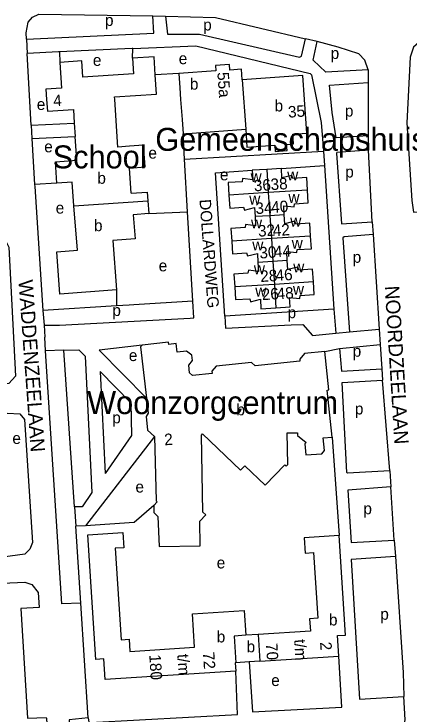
# Model space of a CAD drawing. Extents: x 159675 to 162108, y 386471 to 388472.
# Drawn here: x 160354.1 to 160492, y 387785.9 to 388029.8 of the extents above; entities that cross this region are included whole.
import ezdxf

# ---------------------------------------------------------------- set-up
doc = ezdxf.new("R2010")
doc.units = 0
for name, color, linetype in [('BLT_Basislijn', 7, 'Continuous'), ('BLT_Bebouwing', 7, 'Continuous'), ('BLT_Bebouwing_beschrifting', 7, 'Continuous'), ('BLT_Centroide', 7, 'Continuous'), ('BLT_Huisnummer', 7, 'Continuous'), ('BLT_Huisnummer_ tussenligend', 7, 'Continuous'), ('BLT_Huisnummer_reeks', 7, 'Continuous'), ('BLT_Onderdoorgang_en_onderverdeling', 7, 'Continuous'), ('BLT_Onderverdeling_panden', 7, 'Continuous'), ('BLT_Straatnaam', 7, 'Continuous'), ('BLT_Straatnaam_verkleind', 7, 'Continuous')]:
    doc.layers.add(name, color=color, linetype=linetype)

msp = doc.modelspace()

# ---------------------------------------------------------------- linework, layer by layer
at = {"layer": 'BLT_Basislijn'}
for p, q in [((160402.43, 388029.14), (160406.76, 388029.02)), ((160358.43, 388020.95), (160358.66, 388016.01)), ((160459.63, 388020.14), (160455.56, 388021.09)), ((160395.32, 388014.36), (160395.49, 388017.8)), ((160359.99, 387991.05), (160358.66, 388016.01)), ((160369.86, 388016.6), (160370.02, 388012.91)), ((160477.36, 388010.37), (160477.39, 388005.91)), ((160411.43, 388009.01), (160403.24, 388008.6)), ((160359.99, 387991.05), (160375.04, 387991.79)), ((160359.99, 387991.05), (160360.27, 387986.34)), ((160413.46, 387979.25), (160412.94, 387988.05)), ((160360.27, 387986.34), (160375.35, 387987.12)), ((160360.27, 387986.34), (160361.24, 387970.32)), ((160477.42, 387987.28), (160477.47, 387982.31)), ((160413.46, 387979.25), (160461.87, 387981.97)), ((160478.83, 387957.4), (160477.47, 387982.31)), ((160414.53, 387960.89), (160413.46, 387979.25)), ((160447.16, 387975.99), (160462.19, 387977.02)), ((160369.02, 387970.78), (160361.24, 387970.32)), ((160400.99, 387960.23), (160414.53, 387960.89)), ((160416.35, 387929.78), (160414.53, 387960.89)), ((160478.83, 387957.4), (160479.17, 387952.93)), ((160479.17, 387952.93), (160481.27, 387919.98)), ((160389.71, 387933.62), (160389.78, 387928.11)), ((160416.35, 387929.78), (160395.73, 387928.47)), ((160416.69, 387923.86), (160416.35, 387929.78)), ((160465.39, 387926.97), (160466.09, 387918.53)), ((160364.08, 387926.46), (160364.5, 387921.33)), ((160364.5, 387921.33), (160364.81, 387917.14)), ((160481.27, 387919.98), (160481.63, 387914.59)), ((160364.98, 387912.46), (160364.81, 387917.14)), ((160467.46, 387913.24), (160481.63, 387914.59)), ((160481.63, 387914.59), (160482.11, 387906.09)), ((160371.44, 387912.6), (160364.98, 387912.46)), ((160375.14, 387858.12), (160371.44, 387912.6)), ((160462.32, 387912.2), (160467.46, 387913.24)), ((160378.81, 387910.54), (160381.15, 387863.02)), ((160384.08, 387905.19), (160385.82, 387869.73)), ((160482.11, 387906.09), (160482.37, 387902.24)), ((160394.76, 387894.34), (160394.97, 387882.88)), ((160403.03, 387882.54), (160378.9, 387851.47)), ((160464.88, 387882.39), (160467.29, 387848.04)), ((160484.94, 387870.61), (160485.32, 387864.99)), ((160486.5, 387846.44), (160485.32, 387864.99)), ((160375.14, 387858.12), (160375.58, 387851.31)), ((160378.9, 387851.47), (160375.58, 387851.31)), ((160377.34, 387824.48), (160375.58, 387851.31)), ((160486.5, 387846.44), (160486.9, 387840.76)), ((160379.92, 387784.6), (160377.34, 387824.48))]:
    msp.add_line(p, q, dxfattribs=at)
for points in [[(160358.43, 388020.95), (160358.31, 388023.16), (160359.04, 388026.98), (160360.47, 388028.72), (160362.71, 388029.77), (160402.43, 388029.14)], [(160358.43, 388020.95), (160402.81, 388023.15), (160402.43, 388029.14)], [(160406.76, 388029.02), (160424.27, 388028.61), (160455.56, 388021.09)], [(160406.76, 388029.02), (160407.49, 388022.69), (160418.61, 388022.8), (160453.51, 388014.79), (160454.15, 388015.06), (160455.56, 388021.09)], [(160477.36, 388010.37), (160462.63, 388009.46), (160458.29, 388013.66), (160459.63, 388020.14)], [(160477.36, 388010.37), (160476.21, 388013.69), (160474.13, 388015.85), (160466.95, 388018.23), (160459.63, 388020.14)], [(160516.53, 388020.39), (160497.22, 388020.42), (160495, 388019.82), (160493.22, 388018.19), (160491.99, 388014.7), (160490.83, 387991.83), (160492.66, 387964.82), (160493.22, 387960.75), (160500, 387961.16), (160515.73, 387962.44)], [(160395.49, 388017.8), (160395.17, 388017.79), (160369.86, 388016.6)], [(160395.49, 388017.8), (160417.43, 388018.74), (160457.24, 388009.07), (160457.71, 388008.63), (160461.08, 387991.98), (160461.87, 387981.97)], [(160369.86, 388016.6), (160369.53, 388016.58), (160358.66, 388016.01)], [(160477.42, 387987.28), (160466.28, 387986.65), (160464.9, 387995.44), (160463.96, 388004.96), (160477.39, 388005.91)], [(160477.39, 388005.91), (160477.42, 387987.28)], [(160461.87, 387981.97), (160462.19, 387977.02)], [(160477.47, 387982.31), (160466.52, 387981.48), (160466.42, 387981.26), (160468.11, 387956.64), (160478.83, 387957.4)], [(160462.19, 387977.02), (160465.39, 387926.97)], [(160427.49, 387924.55), (160424.28, 387974.46), (160436.97, 387975.31)], [(160361.24, 387970.32), (160361.28, 387969.64), (160364.08, 387926.46)], [(160344.63, 387948.03), (160344.39, 387951.18), (160348.05, 387951.34), (160351.03, 387951.14), (160352.29, 387948.49), (160354.54, 387903.61), (160352.2, 387900.98), (160346.39, 387900.46), (160346.14, 387905.24)], [(160479.17, 387952.93), (160469.08, 387952.15), (160468.54, 387951.78), (160470.28, 387927.05), (160470.93, 387918.99)], [(160389.78, 387928.11), (160364.08, 387926.46)], [(160395.73, 387928.47), (160394.17, 387928.37), (160389.78, 387928.11)], [(160465.39, 387926.97), (160427.49, 387924.55)], [(160427.49, 387924.55), (160427.76, 387920.36), (160450.61, 387921.53), (160454.66, 387921.61), (160457.97, 387917.76), (160466.09, 387918.53)], [(160364.5, 387921.33), (160369.91, 387921.39), (160415.41, 387923.77), (160416.69, 387923.86)], [(160470.93, 387918.99), (160481.27, 387919.98)], [(160466.09, 387918.53), (160470.93, 387918.99)], [(160377.34, 387824.48), (160370.66, 387824.32), (160364.98, 387912.46)], [(160371.44, 387912.6), (160376.66, 387912.72), (160378.81, 387910.54)], [(160398.7, 387914.4), (160383.72, 387912.68), (160400.19, 387895.96)], [(160467.46, 387913.24), (160468.08, 387905.34), (160482.11, 387906.09)], [(160384.08, 387905.19), (160394.76, 387894.34)], [(160484.94, 387870.61), (160470.18, 387869.79), (160470.02, 387870.02), (160468.4, 387901.42), (160482.37, 387902.24)], [(160484.94, 387870.61), (160482.37, 387902.24)], [(160347.21, 387887.5), (160347.01, 387890.36), (160351.73, 387890.72), (160356.06, 387890.48), (160357.76, 387888.5), (160360.47, 387845.61), (160359.62, 387843.28), (160357.79, 387841.62), (160350.14, 387840.57), (160349.96, 387844.9)], [(160394.97, 387882.88), (160385.82, 387869.73)], [(160485.32, 387864.99), (160470.27, 387863.85), (160471.47, 387845.65), (160486.5, 387846.44)], [(160381.15, 387863.02), (160377.74, 387858.12), (160375.14, 387858.12)], [(160402.72, 387858.5), (160395.87, 387852.63), (160378.9, 387851.47)], [(160486.9, 387840.76), (160471.47, 387839.68), (160474.34, 387791.05), (160489.85, 387791.99)], [(160486.9, 387840.76), (160489.55, 387800.32), (160489.85, 387791.99)], [(160344.28, 387827.97), (160340.19, 387827.55), (160340.07, 387828.9), (160340.23, 387829.38), (160342.11, 387831.08), (160357.87, 387831.8), (160360.29, 387830.97), (160362.49, 387828.21), (160362.79, 387823.01), (160356.45, 387822.59), (160358.8, 387784.49), (160365.26, 387784.64), (160365.42, 387784.43), (160365.96, 387775.06), (160365.7, 387772.11), (160364.16, 387769.51), (160361.07, 387768.2), (160346.57, 387767.36), (160345.39, 387767.8), (160343.7, 387769.84), (160343.15, 387777.99), (160347.52, 387778.23)], [(160435.99, 387804.05), (160437.14, 387786.69), (160468.27, 387788.31), (160467.21, 387806.08)], [(160379.92, 387784.6), (160380.12, 387783.02), (160380.64, 387782.95), (160431.9, 387785.73), (160431.29, 387800.79)], [(160379.92, 387784.6), (160373.32, 387783.85), (160373.54, 387778.83), (160374.19, 387774.08), (160376.4, 387771.76), (160377.38, 387771.45), (160380.65, 387771.58), (160380.31, 387776.49), (160430.65, 387779.72), (160431.07, 387774.04), (160440.54, 387774.76), (160440.17, 387780.32), (160457.75, 387781.48), (160458.07, 387776.35), (160487.18, 387778.19), (160488.5, 387778.97), (160489.83, 387781.24), (160490.27, 387783.82), (160489.85, 387791.99)]]:
    msp.add_lwpolyline(points, dxfattribs=at)
at = {"layer": 'BLT_Bebouwing'}
for p, q in [((160375.04, 387991.79), (160375.35, 387987.12)), ((160412.94, 387988.05), (160434.74, 387989.63)), ((160374.3, 387971.14), (160369.02, 387970.78)), ((160374.92, 387962.93), (160374.3, 387971.14)), ((160400.66, 387964.63), (160400.99, 387960.23)), ((160439.11, 387813.57), (160434.81, 387813.32)), ((160439.63, 387804.29), (160467.21, 387806.08)), ((160435.99, 387804.05), (160431.31, 387803.75)), ((160439.63, 387804.29), (160435.99, 387804.05))]:
    msp.add_line(p, q, dxfattribs=at)
for points in [[(160403.24, 388008.6), (160402.84, 388014.84), (160395.32, 388014.36)], [(160370.02, 388012.91), (160370.63, 388003.89), (160365.19, 388003.53), (160365.42, 388000), (160365.7, 387995.91), (160374.72, 387996.52), (160375.04, 387991.79)], [(160395.32, 388014.36), (160395.66, 388008.97), (160378.07, 388007.79), (160377.69, 388013.42), (160370.02, 388012.91)], [(160433.53, 388006.79), (160433.26, 388010.53), (160429.23, 388010.24), (160429.1, 388012.13), (160424.25, 388011.78), (160424.38, 388009.94), (160411.43, 388009.01)], [(160394.9, 387967.33), (160394.24, 387976.1), (160399.78, 387976.51), (160399.21, 387984.09), (160394.23, 387983.72), (160390.23, 387983.42), (160389.12, 388000), (160389.05, 388000.93), (160403.67, 388001.83), (160403.24, 388008.6)], [(160411.43, 388009.01), (160411.79, 388004.02), (160412.08, 388000), (160412.59, 387993.04), (160412.94, 387988.05)], [(160434.74, 387989.63), (160435.19, 387983.36), (160444.89, 387984.06), (160445.05, 387981.92), (160449.15, 387982.22), (160448.99, 387984.35), (160451.43, 387984.53), (160451.2, 387987.86), (160456.08, 387988.22), (160455.23, 388000), (160454.65, 388008.32), (160433.53, 388006.79)], [(160369.02, 387970.78), (160368.52, 387978.31), (160375.9, 387978.8), (160375.35, 387987.12)], [(160442.06, 387975.65), (160436.97, 387975.31)], [(160447.16, 387975.99), (160442.06, 387975.65)], [(160456.29, 387968.38), (160456.02, 387972.81), (160451.12, 387972.47), (160450.85, 387973.54), (160447.38, 387972.68), (160447.16, 387975.99)], [(160436.97, 387975.31), (160437.18, 387972), (160433.61, 387972.41), (160433.48, 387971.34), (160428.6, 387971.06), (160428.88, 387966.7)], [(160448.2, 387959.83), (160448, 387962.98), (160451.58, 387962.6), (160451.69, 387963.65), (160456.56, 387963.95), (160456.29, 387968.38)], [(160394.9, 387967.33), (160400.43, 387967.74), (160400.66, 387964.63)], [(160428.88, 387966.7), (160429.17, 387962.16), (160434.04, 387962.49), (160434.31, 387961.47), (160437.81, 387962.33), (160438.01, 387959.18)], [(160389.71, 387933.62), (160370.04, 387932.15), (160368.93, 387946.94), (160376.11, 387947.48), (160374.92, 387962.93)], [(160400.99, 387960.23), (160395.57, 387959.83), (160396.2, 387951.4), (160388.47, 387950.83), (160389.71, 387933.62)], [(160438.01, 387959.18), (160438.21, 387956.02), (160434.65, 387956.44), (160434.52, 387955.39), (160429.62, 387955.08), (160429.91, 387950.66)], [(160457.32, 387952.41), (160457.04, 387956.85), (160452.16, 387956.55), (160451.87, 387957.58), (160448.4, 387956.68), (160448.2, 387959.83)], [(160449.22, 387943.87), (160449.02, 387947.03), (160452.61, 387946.64), (160452.72, 387947.7), (160457.61, 387947.98), (160457.32, 387952.41)], [(160429.91, 387950.66), (160430.19, 387946.21), (160435.08, 387946.52), (160435.36, 387945.5), (160438.83, 387946.37), (160439.03, 387943.22)], [(160458.35, 387936.45), (160458.06, 387940.89), (160453.2, 387940.55), (160452.9, 387941.61), (160449.42, 387940.72), (160449.22, 387943.87)], [(160439.03, 387943.22), (160439.23, 387940.06), (160435.67, 387940.48), (160435.54, 387939.44), (160430.66, 387939.12), (160430.94, 387934.67)], [(160430.94, 387934.67), (160431.22, 387930.25), (160436.13, 387930.56), (160436.39, 387929.53), (160439.87, 387930.39), (160440.07, 387927.09), (160445.3, 387927.43)], [(160445.3, 387927.43), (160450.27, 387927.75), (160450.04, 387931.05), (160453.62, 387930.67), (160453.75, 387931.7), (160458.63, 387932.02), (160458.35, 387936.45)], [(160462.32, 387912.2), (160455.18, 387911.46), (160453.61, 387909.49), (160453.62, 387908.87), (160438.07, 387907.2), (160436.81, 387908.41), (160424.43, 387907.08), (160423.01, 387905.29), (160423.09, 387904.57), (160416.25, 387903.87), (160415.23, 387904.72), (160414.91, 387907.47), (160416.17, 387909.06), (160415.97, 387910.91), (160414.17, 387912.29), (160410.87, 387911.91), (160410.52, 387914.96), (160407.95, 387914.66), (160407.86, 387915.46), (160398.7, 387914.4)], [(160398.7, 387914.4), (160398.14, 387913.81), (160400.19, 387895.96)], [(160464.88, 387882.39), (160463.11, 387898.68), (160463.71, 387898.79), (160462.32, 387912.2)], [(160400.19, 387895.96), (160400.8, 387890.66), (160400.03, 387889.55), (160400.54, 387884.76), (160403.03, 387882.54)], [(160419.87, 387856.23), (160419.31, 387883.03), (160419.74, 387883.46)], [(160419.74, 387883.46), (160432.88, 387870.79), (160434.39, 387872.38), (160441.51, 387865.57), (160448.34, 387872.66), (160448.81, 387872.18), (160449.46, 387872.85), (160449.22, 387883.82), (160452.77, 387883.88), (160452.79, 387882.94), (160455.75, 387880.52), (160455.35, 387880.01), (160455.67, 387876.14), (160461.23, 387876.54)], [(160403.03, 387882.54), (160403.54, 387860.2), (160403.96, 387859.8), (160402.72, 387858.5)], [(160461.23, 387876.54), (160462.18, 387877.7), (160461.72, 387882.05), (160464.88, 387882.39)], [(160402.72, 387858.5), (160402.78, 387856.05), (160404.18, 387854.73), (160404.58, 387844.2)], [(160404.58, 387844.2), (160418.85, 387844.49), (160418.74, 387853.09), (160420.82, 387855.31), (160419.87, 387856.23)], [(160382.55, 387804.9), (160379.79, 387848.36), (160391.96, 387849.14), (160392.31, 387843.81), (160389.29, 387843.61), (160391.33, 387811.74), (160394.16, 387811.93), (160394.43, 387807.7), (160416.92, 387809.14)], [(160467.29, 387848.04), (160455.11, 387847.25), (160455.45, 387841.98), (160458.37, 387842.17), (160459.86, 387819.24), (160457.01, 387819.06), (160457.29, 387814.78), (160439.11, 387813.57)], [(160467.21, 387806.08), (160466.75, 387813.22), (160469.53, 387813.4), (160467.29, 387848.04)], [(160416.92, 387809.14), (160416.17, 387820.75), (160434.26, 387821.91), (160434.81, 387813.32)], [(160431.29, 387800.79), (160385.85, 387797.89), (160385.37, 387805.08), (160382.55, 387804.9)], [(160431.31, 387803.75), (160431.1, 387803.74), (160431.29, 387800.79)]]:
    msp.add_lwpolyline(points, dxfattribs=at)
at = {"layer": 'BLT_Onderdoorgang_en_onderverdeling'}
msp.add_line((160439.11, 387813.57), (160439.63, 387804.29), dxfattribs=at)
msp.add_lwpolyline([(160434.81, 387813.32), (160430.68, 387813.03), (160431.31, 387803.75)], dxfattribs=at)
at = {"layer": 'BLT_Onderverdeling_panden'}
for p, q in [((160433.53, 388006.79), (160434.74, 387989.63)), ((160442.06, 387975.65), (160442.61, 387967.54)), ((160456.29, 387968.38), (160442.61, 387967.54)), ((160442.61, 387967.54), (160428.88, 387966.7)), ((160442.61, 387967.54), (160443.15, 387959.51)), ((160374.92, 387962.93), (160400.66, 387964.63)), ((160443.15, 387959.51), (160438.01, 387959.18)), ((160448.2, 387959.83), (160443.15, 387959.51)), ((160443.15, 387959.51), (160443.68, 387951.54)), ((160443.68, 387951.54), (160429.91, 387950.66)), ((160457.32, 387952.41), (160443.68, 387951.54)), ((160443.68, 387951.54), (160444.22, 387943.55)), ((160449.22, 387943.87), (160444.22, 387943.55)), ((160444.22, 387943.55), (160439.03, 387943.22)), ((160444.22, 387943.55), (160444.75, 387935.57)), ((160444.75, 387935.57), (160430.94, 387934.67)), ((160458.35, 387936.45), (160444.75, 387935.57)), ((160444.75, 387935.57), (160445.3, 387927.43))]:
    msp.add_line(p, q, dxfattribs=at)

# ---------------------------------------------------------------- texts
at = {"layer": 'BLT_Bebouwing_beschrifting'}
for s, p in [('Gemeenschapshuis', (160403.26, 387982.1)), ('School', (160367.52, 387975.98)), ('Woonzorgcentrum', (160379.52, 387890.39))]:
    msp.add_text(s, height=8, dxfattribs=at).set_placement(p)
at = {"layer": 'BLT_Centroide'}
for s, p in [('p', (160385.74, 388025.63)), ('p', (160419.93, 388024.03)), ('p', (160464.35, 388014.12)), ('e', (160381.53, 388011.69)), ('e', (160411.43, 388012.29)), ('b', (160415.31, 388003.42)), ('b', (160444.8, 387995.83)), ('e', (160361.99, 387996.34)), ('p', (160469.28, 387994.05)), ('e', (160364.58, 387981.58)), ('e', (160400.86, 387979.39)), ('p', (160469.42, 387972.81)), ('b', (160383.09, 387970.62)), ('e', (160425.78, 387971.82)), ('w', (160436.44, 387971.19)), ('w', (160449.2, 387971.78)), ('w', (160435.99, 387963.38)), ('w', (160449.64, 387963.94)), ('e', (160368.57, 387960.24)), ('w', (160450.26, 387955.69)), ('b', (160381.9, 387954.11)), ('w', (160436.59, 387955.09)), ('w', (160437.04, 387947.38)), ('w', (160450.77, 387947.97)), ('p', (160472.01, 387943.1)), ('e', (160404.45, 387940.11)), ('w', (160437.59, 387939.09)), ('w', (160451.3, 387939.72)), ('w', (160438.09, 387931.31)), ('w', (160451.2, 387931.94)), ('p', (160388.31, 387924.57)), ('p', (160449.34, 387923.79)), ('p', (160472.01, 387910.37)), ('e', (160394.05, 387908.86)), ('b', (160431.52, 387889.97)), ('p', (160472.76, 387890.26)), ('p', (160388.27, 387887.17)), ('e', (160353.48, 387879.98)), ('e', (160396.35, 387863.06)), ('p', (160475.74, 387855.49)), ('e', (160424.65, 387836.61)), ('b', (160463.76, 387816.73)), ('p', (160481.63, 387818.73)), ('b', (160424.66, 387810.83)), ('b', (160435.06, 387807.39)), ('e', (160443.64, 387795.64))]:
    msp.add_text(s, height=4, dxfattribs=at).set_placement(p)
at = {"layer": 'BLT_Huisnummer'}
for s, rotation, p in [('55a', 274.1272, (160424.86, 388009.43)), ('4', 3.8305, (160367.84, 387997.57)), ('35', 4.1248, (160449.62, 387993.63)), ('36', 3.5197, (160437.71, 387967.97)), ('38', 3.5197, (160443.52, 387968.39)), ('30', 3.6628, (160439.63, 387944.55)), ('44', 3.6628, (160444.7, 387944.93)), ('26', 3.734, (160440.47, 387930.05)), ('48', 3.734, (160445.64, 387930.3)), ('2', 3.748, (160406.51, 387879.49))]:
    msp.add_text(s, height=4, rotation=rotation, dxfattribs=at).set_placement(p)
at = {"layer": 'BLT_Huisnummer_ tussenligend'}
for s, rotation, p in [('34', 3.6495, (160438.28, 387960.04)), ('40', 3.6495, (160443.74, 387960.46)), ('32', 3.6567, (160439.14, 387952.17)), ('42', 3.6567, (160444.31, 387952.34)), ('28', 3.729, (160439.94, 387936.38)), ('46', 3.6628, (160445.26, 387936.73))]:
    msp.add_text(s, height=4, rotation=rotation, dxfattribs=at).set_placement(p)
at = {"layer": 'BLT_Huisnummer_reeks'}
for s, rotation, p in [('70', 273.6674, (160441.78, 387810.48)), ('t/m', 273.6679, (160451.63, 387811.82)), ('2', 273.9153, (160460.63, 387810.9)), ('72', 273.9153, (160419.82, 387807.35)), ('180', 273.6674, (160401.14, 387806.53)), ('t/m', 273.6679, (160410.93, 387806.67))]:
    msp.add_text(s, height=4, rotation=rotation, dxfattribs=at).set_placement(p)
at = {"layer": 'BLT_Straatnaam'}
for s, rotation, p in [('WADDENZEELAAN', 274.1396, (160355.59, 387937.01)), ('NOORDZEELAAN', 273.5031, (160483.17, 387934.96))]:
    msp.add_text(s, height=5, rotation=rotation, dxfattribs=at).set_placement(p)
at = {"layer": 'BLT_Straatnaam_verkleind'}
msp.add_text('DOLLARDWEG', height=4, rotation=274.3509, dxfattribs=at).set_placement((160418.62, 387965.09))

doc.saveas('drawing.dxf')
